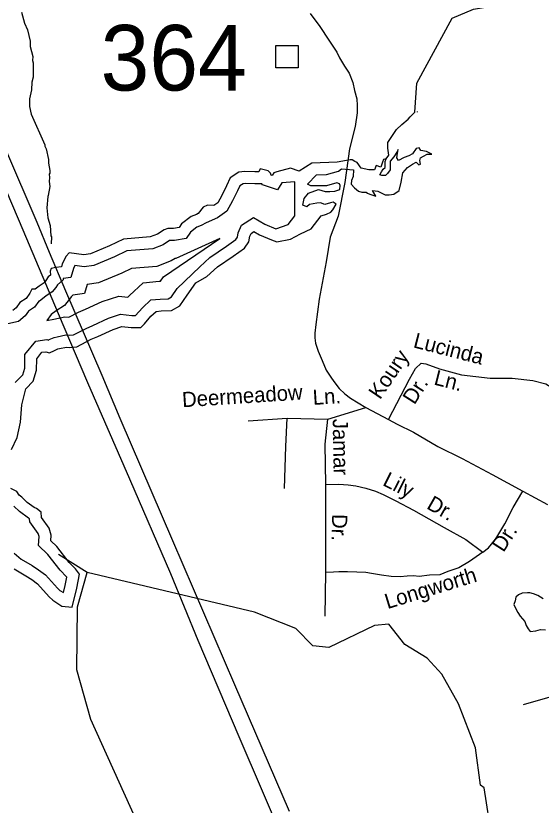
# Model space of a CAD drawing. Extents: x 1547597 to 1699558, y 810033 to 920809.
# Drawn here: x 1655644 to 1658932, y 855654 to 860591 of the extents above; entities that cross this region are included whole.
import ezdxf

# ---------------------------------------------------------------- set-up
doc = ezdxf.new("R2010")
doc.units = 0
for name, color, linetype in [('Exist Hydrographic Buffer Line', 7, 'Continuous'), ('Exist Hydrographic Creek Single Shore', 7, 'Continuous'), ('Exist Hydrographic Lake Shore', 7, 'Continuous'), ('Exist Hydrographic Misc Water Feature', 7, 'Continuous'), ('Exist Road Non-System Structure Non-Sys Other CELL', 7, 'Continuous'), ('Exist Road Non-System Type 51', 7, 'Continuous'), ('Exist Road Non-System Type 51 Label', 7, 'Continuous'), ('Exist Road Secondary Structure Standard Bridge Number Label', 7, 'Continuous'), ('Exist Utilities Electrical Transmission Line', 7, 'Continuous')]:
    doc.layers.add(name, color=color, linetype=linetype)

msp = doc.modelspace()

# ---------------------------------------------------------------- linework, layer by layer
at = {"layer": 'Exist Hydrographic Buffer Line'}
for points in [[(1655639.3, 858297), (1655687.2, 858344.9), (1655699.8, 858386.4), (1655700.4, 858473.4), (1655768.6, 858557), (1655838, 858566.5), (1655848.3, 858563.2), (1655853.6, 858565.8), (1655883.3, 858579.9), (1655903.4, 858583.5), (1655957.1, 858595.3), (1655982.8, 858592.8), (1656004.5, 858594.9), (1656083.9, 858636), (1656126.9, 858654.7), (1656225.2, 858699.5), (1656300.2, 858724.5), (1656369.3, 858716.8), (1656393.9, 858717), (1656436.1, 858764.6), (1656488.9, 858813.9), (1656548.4, 858819.9), (1656596.9, 858821.5), (1656618, 858833.5), (1656655, 858886.5), (1656794.9, 859021), (1656858.6, 859079.7), (1656962, 859150.1), (1657021.4, 859192.4), (1657032, 859206.9), (1657036.1, 859234), (1657057.4, 859280.9), (1657132.3, 859329.4), (1657203, 859288.7), (1657271.9, 859259.6), (1657349, 859285.5), (1657391.3, 859340.5), (1657391.3, 859459.1), (1657391.3, 859552.3), (1657308.3, 859546.6), (1657281.2, 859503.2), (1657187.8, 859534.4), (1657184.7, 859541.3), (1657139.7, 859541.3), (1657081.4, 859543.3), (1657066.5, 859541.2), (1657045.3, 859527.3), (1657030.9, 859496.5), (1657001, 859433.4), (1656964.6, 859369.8), (1656906.8, 859327.8), (1656835.1, 859295.8), (1656804.8, 859279.3), (1656777.6, 859269.6), (1656737.2, 859238.4), (1656711.1, 859197.4), (1656636.8, 859186.1), (1656609.5, 859186.1), (1656606.4, 859185), (1656565.8, 859159), (1656502.1, 859134.4), (1656338.3, 859120.3), (1656262, 859084.1), (1656132.3, 859030.1), (1656071.2, 859020.7), (1656013.3, 859028.7), (1656004.4, 859011.7), (1655987.7, 858954.9), (1655940.2, 858947.7), (1655941.4, 858939.3), (1655904.9, 858908.5), (1655894.2, 858891.6), (1655872.3, 858863.8), (1655832.6, 858838.6), (1655791.8, 858807.1), (1655788.7, 858807.1), (1655761.1, 858769.4), (1655722.9, 858743), (1655701.8, 858714.1), (1655660.5, 858679.3), (1655593.7, 858665)], [(1655838.4, 858685.6), (1655881.4, 858693.4), (1655950.5, 858708.5), (1655975.6, 858706), (1656035.7, 858737.1), (1656081.3, 858757), (1656184.2, 858803.9), (1656288.1, 858838.5), (1656346.2, 858832.1), (1656355.8, 858842.9), (1656440.2, 858921.6), (1656541, 858931.7), (1656550.2, 858932), (1656569.4, 858959.6), (1656920.2, 859197.6)], [(1656920.2, 859197.6), (1656645.3, 859074.1), (1656641, 859074.1), (1656616.7, 859058.6), (1656527.6, 859024.2), (1656368.1, 859010.5), (1656307.6, 858981.7), (1656162.7, 858921.5), (1656091.4, 858910.5), (1656075, 858854.8), (1656001.8, 858843.7), (1655990.2, 858834), (1655985.7, 858826.8), (1655948.5, 858779.4), (1655896.9, 858746.8), (1655865.6, 858722.6), (1655838.4, 858685.6)], [(1655633.4, 857230.7), (1655677.6, 857193.4), (1655746, 857152.7), (1655786.7, 857127.1), (1655830, 857094.3), (1655904.6, 857011), (1655920.4, 856997.3), (1655941.7, 856983.5), (1655952.9, 857028.1), (1655962.9, 857080), (1655961.4, 857081.8), (1655920.9, 857123.4), (1655844.3, 857221), (1655785.8, 857277.8), (1655789.9, 857334.9), (1655783.9, 857353.6), (1655732.6, 857427.1), (1655730.8, 857445.7), (1655723.3, 857448.4), (1655666.4, 857490), (1655632.3, 857524.1)]]:
    msp.add_lwpolyline(points, dxfattribs=at)
at = {"layer": 'Exist Hydrographic Creek Single Shore'}
msp.add_line((1656091.3, 857110.1), (1655912, 857221), dxfattribs=at)
for points in [[(1658375.2, 860576.1), (1658509.2, 860632.5), (1658735.3, 860670.5), (1658861.3, 860743.4), (1659029.2, 860917.3), (1659121.3, 860948.3)], [(1657963, 859696.3), (1657977.9, 859720.6), (1657972.6, 859763), (1657972.6, 859799), (1658026.6, 859879.4), (1658059.4, 859912.2), (1658099.6, 859945.1), (1658111.3, 859958.8), (1658140.4, 859987.9), (1658154.3, 860170.3), (1658375.2, 860576.1)], [(1657201.5, 854288.1), (1656971.2, 854715.6), (1656642.2, 855060.4), (1656536.2, 855253), (1656113.2, 856190.6), (1656025.2, 856500.9), (1656030.3, 856894.7), (1656091.3, 857110.1)], [(1658622.3, 855453.5), (1658576.3, 855763), (1658551.3, 855779.9), (1658520.3, 856013.6), (1658415.3, 856288.2), (1658309.3, 856474.2), (1658219.3, 856574.5), (1658078.3, 856659.4), (1657979.3, 856786.1), (1657888.2, 856778.2), (1657603.3, 856639.5), (1657503.2, 856651.4), (1657396.3, 856758.6), (1657138.3, 856862.3), (1656091.3, 857110.1)]]:
    msp.add_lwpolyline(points, dxfattribs=at)
at = {"layer": 'Exist Hydrographic Lake Shore'}
for points in [[(1655617.5, 857877.9), (1655652.4, 857954.2), (1655672.5, 858050.5), (1655681.5, 858159), (1655706.9, 858258.5), (1655753.5, 858305.1), (1655774.7, 858375), (1655775.2, 858446.5), (1655808, 858486.7), (1655831.3, 858489.9), (1655854.6, 858482.5), (1655886.4, 858498.3), (1655906.5, 858507.9), (1655918.1, 858510), (1655961.5, 858519.5), (1655982.7, 858517.4), (1656026.1, 858521.6), (1656116.1, 858568.2), (1656157.4, 858586.2), (1656252.7, 858629.6), (1656308.3, 858648.1), (1656365.4, 858641.8), (1656426.3, 858642.3), (1656448.6, 858665.6), (1656489.8, 858712.2), (1656521.6, 858741.8), (1656553.4, 858745), (1656618, 858747.1), (1656669.8, 858776.8), (1656716.4, 858843.5), (1656771.5, 858921.8), (1656839.2, 858959.9), (1656905.4, 859020.8), (1657004.9, 859088.6), (1657074.8, 859138.3), (1657103.4, 859177.5), (1657108.7, 859212.4), (1657116.6, 859229.9), (1657134.6, 859241.6), (1657169.5, 859221.4), (1657244.7, 859189.7), (1657277.5, 859178), (1657364.3, 859195), (1657425.7, 859226.7), (1657492.4, 859258.5), (1657554.4, 859340.5), (1657588.3, 859351.1), (1657614.7, 859362.8), (1657628.5, 859377.6), (1657649.7, 859412.5), (1657629.6, 859426.3), (1657612.6, 859422.1), (1657577.7, 859410.4), (1657551.2, 859421), (1657527.9, 859418.9), (1657481.3, 859410.4), (1657466.5, 859395.6), (1657440, 859406.2), (1657448.5, 859449.6), (1657475, 859482.4), (1657538.5, 859505.7), (1657579.8, 859491.9), (1657608.4, 859491.9), (1657640.1, 859494.1), (1657673, 859505.7), (1657675.1, 859529), (1657670.8, 859540.6), (1657652.8, 859545.9), (1657589.3, 859526.9), (1657551.2, 859526.9), (1657489.8, 859526.9), (1657469.7, 859537.5), (1657526.9, 859595.7), (1657588.3, 859598.9), (1657663.4, 859619), (1657681.4, 859633.8), (1657756.6, 859628.5), (1657754.5, 859587.2), (1657745, 859561.8), (1657742.8, 859538.5), (1657763, 859515.2), (1657789.4, 859494.1), (1657809.5, 859488.8), (1657836, 859488.8), (1657844.5, 859482.4), (1657859.3, 859476.1), (1657897.4, 859463.4), (1657876.2, 859499.4), (1657910.1, 859495.1), (1657956.7, 859471.8), (1657980, 859471.8), (1658009.6, 859476.1), (1658043.5, 859499.4), (1658056.2, 859550.2), (1658066.8, 859609.5), (1658096.4, 859643.3), (1658126.1, 859662.4), (1658149.4, 859675.1), (1658166.3, 859658.2), (1658176.9, 859662.4), (1658172.7, 859685.7), (1658176.9, 859702.6), (1658196, 859713.2), (1658219.3, 859725.9), (1658246.8, 859725.9), (1658215, 859742.9), (1658179, 859749.2), (1658168.4, 859766.1), (1658149.4, 859761.9), (1658126.1, 859728), (1658102.8, 859715.3), (1658075.3, 859704.7), (1658039.3, 859685.7), (1658028.7, 859702.6), (1658032.9, 859732.3), (1658037.2, 859755.6), (1658028.7, 859738.6), (1658009.6, 859709), (1657986.3, 859681.4), (1657986.3, 859651.8), (1657986.3, 859628.5), (1657969.4, 859605.2), (1657958.8, 859592.5), (1657935.5, 859592.5), (1657922.8, 859596.8), (1657933.4, 859615.8), (1657944, 859632.7), (1657956.7, 859643.3), (1657956.7, 859662.4), (1657956.7, 859679.3), (1657963, 859696.3), (1657946.1, 859692), (1657939.8, 859675.1), (1657929.2, 859645.5), (1657899.5, 859656), (1657888.9, 859628.5), (1657876.2, 859628.5), (1657852.9, 859628.5), (1657806.4, 859639.1), (1657780.9, 859673), (1657766.1, 859679.3), (1657749.2, 859689.9), (1657736.5, 859689.9), (1657656, 859675.1), (1657497.2, 859668.7), (1657416.8, 859620), (1657363.8, 859639.1), (1657277, 859615.8), (1657259.5, 859610), (1657248.9, 859593), (1657242.6, 859595.2), (1657237.3, 859606.8), (1657222.5, 859621.6), (1657172.7, 859633.3), (1657164.2, 859616.3), (1657141, 859616.3), (1657077.4, 859618.5), (1657039.3, 859613.2), (1656986.4, 859578.2), (1656963.1, 859528.5), (1656934.5, 859468.1), (1656907.5, 859421), (1656884.2, 859404.1), (1656844, 859406.2), (1656817.5, 859394.5), (1656785.8, 859354.3), (1656774.1, 859348), (1656741.3, 859336.3), (1656680.9, 859289.7), (1656666.1, 859266.4), (1656631.2, 859261.1), (1656596.2, 859261.1), (1656573, 859252.7), (1656531.7, 859226.2), (1656485.1, 859208.2), (1656318.3, 859193.9), (1656231.5, 859152.6), (1656111.9, 859102.9), (1656070.6, 859096.5), (1655978.5, 859109.2), (1655960, 859088.6), (1655934.6, 859039.9), (1655929.3, 859021.9), (1655894.3, 859016.6), (1655864.7, 859010.2), (1655858.3, 858993.3), (1655861.5, 858970), (1655847.7, 858958.3), (1655832.9, 858935.1), (1655821.3, 858920.2), (1655789.5, 858900.1), (1655766.2, 858882.1), (1655745, 858882.1), (1655731.3, 858855.7), (1655708, 858823.9), (1655669.9, 858797.4), (1655646.6, 858765.7), (1655626.5, 858748.7)], [(1655633.9, 857132.1), (1655706.9, 857088.7), (1655744, 857065.4), (1655778.9, 857038.9), (1655852, 856957.4), (1655875.3, 856937.3), (1655933, 856899.7), (1655996.5, 856893.3), (1656026.1, 857011.9), (1656043.1, 857099.8), (1656017.7, 857131.5), (1655977.4, 857172.8), (1655900.1, 857271.3), (1655863.1, 857307.3), (1655865.7, 857343.8), (1655852, 857387.2), (1655805.4, 857453.9), (1655802.2, 857486.7), (1655773.6, 857510), (1655758.8, 857515.3), (1655715.4, 857547.1), (1655682.6, 857579.9), (1655665.6, 857593.7), (1655650.8, 857617), (1655612.7, 857635)]]:
    msp.add_lwpolyline(points, dxfattribs=at)
at = {"layer": 'Exist Hydrographic Misc Water Feature'}
msp.add_line((1658156.4, 859992.6), (1658156.2, 859988), dxfattribs=at)
for points in [[(1655679.9, 860614.6), (1655699.4, 860544.4), (1655717, 860504.3), (1655734.6, 860432.3), (1655734.4, 860400.3), (1655749.8, 860336.2), (1655749.6, 860312.2), (1655753.5, 860296.2), (1655752.9, 860208.3), (1655744.7, 860176.4), (1655742.4, 860128.4), (1655730.1, 860072.5), (1655729.6, 860024.6), (1655741.3, 859976.5), (1655825.9, 859783.9), (1655825.8, 859776), (1655833.7, 859759.9), (1655849.2, 859691.8), (1655849.1, 859669.8), (1655856.7, 859623.9), (1655856.6, 859607.9), (1655852.6, 859599.9), (1655854.4, 859579.9), (1655852.3, 859555.9), (1655856.1, 859523.9), (1655847.7, 859468), (1655843.6, 859460.1), (1655839.1, 859390.1), (1655844.7, 859328.2), (1655858.3, 859280.1), (1655863.9, 859214.1), (1655867.8, 859208.1), (1655864.7, 859164.4)], [(1658846.6, 856981.8), (1658812.4, 856979.4), (1658790.3, 856970.4), (1658773.6, 856954.3), (1658768.4, 856932.2), (1658761.8, 856910.2), (1658768.6, 856890.2), (1658785.3, 856860.1), (1658801.4, 856836.4), (1658829.5, 856802.5), (1658837.7, 856778.9), (1658851.1, 856758), (1658863.7, 856740.1), (1658898.6, 856744.6), (1658927.9, 856752.8), (1658959.9, 856751.6)], [(1658944.6, 856945.7), (1658911.3, 856966), (1658883.7, 856975.7), (1658861.6, 856981.7), (1658846.6, 856981.8)]]:
    msp.add_lwpolyline(points, dxfattribs=at)
at = {"layer": 'Exist Road Non-System Structure Non-Sys Other CELL'}
msp.add_lwpolyline([(1657271.7, 860405.3), (1657410.6, 860405.3), (1657410.6, 860266.3), (1657271.7, 860266.3)], close=True, dxfattribs=at)
at = {"layer": 'Exist Road Non-System Type 51'}
for p, q in [((1657597.9, 858068.9), (1657834.2, 858140.6)), ((1657099, 858057.3), (1657343.4, 858074.7)), ((1657343.4, 858074.7), (1657597.9, 858068.9)), ((1657580.3, 856836.7), (1657584, 857108.6))]:
    msp.add_line(p, q, dxfattribs=at)
for points in [[(1657486.8, 860606.6), (1657546.2, 860524.2), (1657603.7, 860437.9), (1657653.2, 860363.7), (1657670.7, 860328.5), (1657701.6, 860276.8), (1657730, 860231.7), (1657753.1, 860173.9), (1657763.7, 860124.1), (1657778.6, 860071.1), (1657780.3, 860031), (1657779.7, 859985), (1657767.9, 859899.7), (1657732.4, 859759.7), (1657703.9, 859548.7), (1657661.2, 859338.9), (1657612.4, 859206.1), (1657585.5, 859052.2), (1657542.1, 858818.5), (1657521.3, 858660.7), (1657514.8, 858606.8), (1657514.8, 858576.8), (1657520.6, 858544.6), (1657536.3, 858492.7), (1657562, 858434.5), (1657586.4, 858374.9), (1657616.1, 858330.7), (1657633.7, 858303), (1657667.1, 858260), (1657702.9, 858226.6), (1657738.7, 858200.3), (1657834.2, 858140.6), (1657976.6, 858066.9)], [(1657976.6, 858066.9), (1658108.5, 858319.3), (1658146.4, 858386.3), (1658181.3, 858418.3), (1658210.4, 858415.4), (1658294.7, 858383.4), (1658434.4, 858345.5), (1658611.9, 858325.1), (1658751.5, 858325.1), (1658879.5, 858310.6), (1658961, 858290.2), (1659010.4, 858258.2), (1659057, 858220.3), (1659094.8, 858173.7), (1659126.8, 858106.8), (1659167.5, 858004.9), (1659205.4, 857943.7), (1659254.8, 857888.4), (1659336.3, 857821.4), (1659397.4, 857798.2)], [(1657325.4, 857634.1), (1657334.7, 857897.8), (1657343.4, 858074.7)], [(1657585.3, 857660.4), (1657580.8, 857912.5), (1657597.9, 858068.9)], [(1657976.6, 858066.9), (1658030, 858037.8), (1658132.6, 857987.6), (1658285.4, 857896.8), (1658438.2, 857822.8), (1658624.5, 857722.4), (1658817.8, 857617.3), (1658972.1, 857534.7)], [(1657584, 857108.6), (1657583.6, 857392.5), (1657585.3, 857660.4)], [(1657585.3, 857660.4), (1657665.1, 857662), (1657723.5, 857658.4), (1657771.2, 857651.5), (1657834.9, 857636.9), (1657894.8, 857618.7), (1657943.2, 857598.1), (1658022.4, 857557.9), (1658133.9, 857499.2), (1658325.2, 857390.1), (1658460.7, 857315.3), (1658566.9, 857236)], [(1658566.9, 857236), (1658602.7, 857264.6), (1658648.1, 857319.6), (1658705.4, 857412.8), (1658755.8, 857516.9), (1658817.8, 857617.3)], [(1658566.9, 857236), (1658483.3, 857178.6), (1658416.5, 857138), (1658347.3, 857116.5), (1658297.1, 857095), (1658232.7, 857092.6), (1658168.2, 857085.4), (1658133.5, 857089.4), (1658093.4, 857085.6), (1658049.8, 857082.1), (1657993.6, 857084.2), (1657933.7, 857092.5), (1657869.7, 857103), (1657833.8, 857109.1), (1657777.8, 857111.4), (1657720, 857113.8), (1657666, 857114.1), (1657631.9, 857112.4), (1657584, 857108.6)], [(1658821, 856284.4), (1659047.3, 856347.9), (1659241.7, 856387.7), (1659428.3, 856431.4), (1659646.6, 856475.1), (1659744.4, 856497.4), (1659834.4, 856519.6), (1659902.5, 856541), (1659972.1, 856582.3), (1660002.8, 856606.7), (1660034.9, 856628.6), (1660067.9, 856673.2)]]:
    msp.add_lwpolyline(points, dxfattribs=at)
at = {"layer": 'Exist Utilities Electrical Transmission Line'}
for points in [[(1657356, 855614), (1657014.3, 856406.6), (1656626, 857307.7), (1656297.9, 858072), (1656185.5, 858341.6), (1655956.3, 858868.6), (1655855.6, 859109.9), (1655778, 859299), (1655581.9, 859755.6), (1655360.9, 860280.4), (1655104.7, 860877.9), (1654815.6, 861559.8), (1654586.5, 862102.7), (1654501.2, 862307.9)], [(1655093.8, 860660), (1655386.6, 859960.1), (1655687.4, 859252.2), (1655908.7, 858729.3), (1656093, 858298.7), (1656355.1, 857695.2), (1656611.4, 857103.9), (1656784, 856685.6), (1657040.2, 856084.3), (1657331.3, 855404.4)]]:
    msp.add_lwpolyline(points, dxfattribs=at)

# ---------------------------------------------------------------- texts
at = {"layer": 'Exist Road Non-System Type 51 Label'}
for s, rotation, p in [('Lucinda', 345.6859, (1658126.6, 858518.4)), ('Koury', 55.7775, (1657923.3, 858186.2)), ('Ln.', 345.6859, (1658255.8, 858285.8)), ('Deermeadow', 3.6928, (1656687.6, 858142.7)), ('Dr.', 57.4374, (1658138.7, 858154)), ('Ln.', 3.6928, (1657505.3, 858157.3)), ('Jamar', 271.0202, (1657627.2, 858070.3)), ('Lily', 333.0792, (1657934, 857658)), ('Dr.', 330.2919, (1658209.4, 857512.7)), ('Dr.', 268.5775, (1657624.5, 857476.1)), ('Dr.', 57.2499, (1658695.9, 857230.9)), ('Longworth', 17.0916, (1657970.2, 856880))]:
    msp.add_text(s, height=95, rotation=rotation, dxfattribs=at).set_placement(p)
at = {"layer": 'Exist Road Secondary Structure Standard Bridge Number Label'}
msp.add_text('364', height=410.1, dxfattribs=at).set_placement((1656174.8, 860123.9))

doc.saveas('drawing.dxf')
